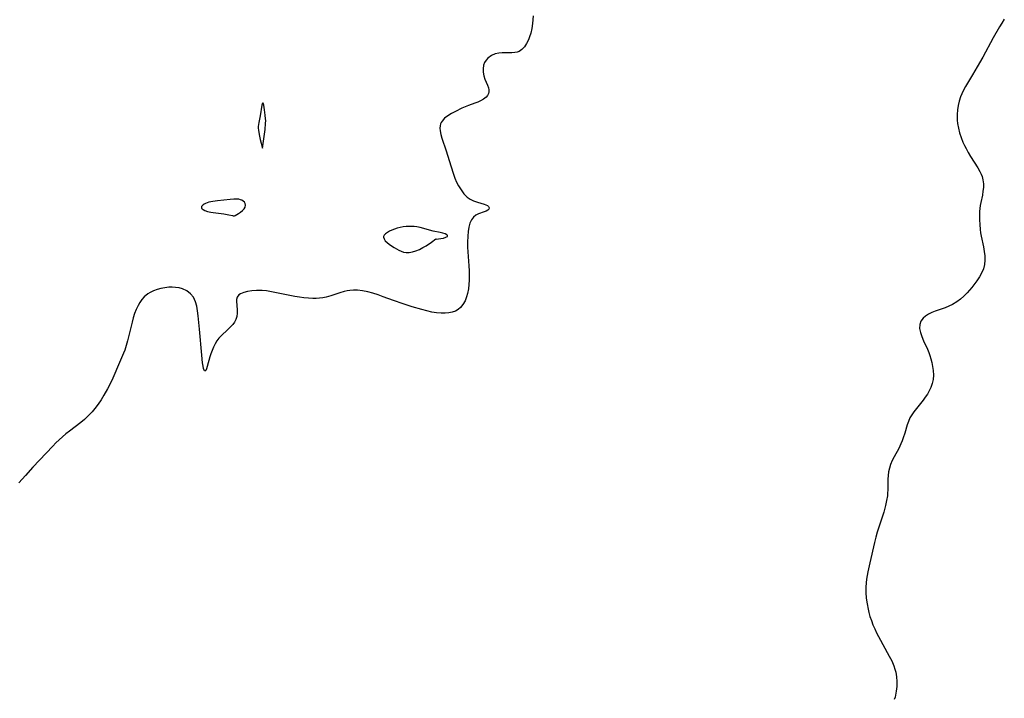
# Model space of a CAD drawing. Header units: metres. Extents: x 1073367 to 1082519, y 1569854 to 1574957.
# Tile 648 of 656: x 1079074 to 1079416, y 1571783 to 1572019. Entities that reach past the tile are written whole.
import ezdxf

# ---------------------------------------------------------------- set-up
doc = ezdxf.new("R2010")
doc.units = ezdxf.units.M
doc.layers.add('CGG_CurvaNivelLidar_v1', color=253, linetype='Continuous', lineweight=30)

msp = doc.modelspace()

# ---------------------------------------------------------------- linework, layer by layer
at = {"layer": 'CGG_CurvaNivelLidar_v1'}
for p, q in [((1079252.269, 1572019.9558, 73), (1079252.0345, 1572017.2975, 73)), ((1079252.0345, 1572017.2975, 73), (1079251.7784, 1572015.5809, 73)), ((1079414.6777, 1572017.4426, 73.5), (1079413.9215, 1572016.2003, 73.5)), ((1079415.5837, 1572018.8296, 73.5), (1079414.6777, 1572017.4426, 73.5)), ((1079251.4088, 1572013.926, 73), (1079251.0464, 1572012.7572, 73)), ((1079251.7784, 1572015.5809, 73), (1079251.4088, 1572013.926, 73)), ((1079413.9215, 1572016.2003, 73.5), (1079411.7232, 1572012.3265, 73.5)), ((1079249.9653, 1572010.3409, 73), (1079249.2136, 1572009.1945, 73)), ((1079250.614, 1572011.6508, 73), (1079249.9653, 1572010.3409, 73)), ((1079251.0464, 1572012.7572, 73), (1079250.614, 1572011.6508, 73)), ((1079411.7232, 1572012.3265, 73.5), (1079408.0852, 1572005.6536, 73.5)), ((1079237.7772, 1572006.2029, 73), (1079236.6117, 1572005.3625, 73)), ((1079239.1437, 1572006.7793, 73), (1079237.7772, 1572006.2029, 73)), ((1079240.3201, 1572007.0458, 73), (1079239.1437, 1572006.7793, 73)), ((1079241.5389, 1572007.1764, 73), (1079240.3201, 1572007.0458, 73)), ((1079242.7635, 1572007.2074, 73), (1079241.5389, 1572007.1764, 73)), ((1079244.9199, 1572007.1666, 73), (1079242.7635, 1572007.2074, 73)), ((1079245.9334, 1572007.2236, 73), (1079244.9199, 1572007.1666, 73)), ((1079246.6717, 1572007.3588, 73), (1079245.9334, 1572007.2236, 73)), ((1079247.3635, 1572007.6044, 73), (1079246.6717, 1572007.3588, 73)), ((1079248.3513, 1572008.2613, 73), (1079247.3635, 1572007.6044, 73)), ((1079249.2136, 1572009.1945, 73), (1079248.3513, 1572008.2613, 73)), ((1079235.0966, 1572002.8378, 73), (1079234.9142, 1572001.6514, 73)), ((1079235.4413, 1572003.7673, 73), (1079235.0966, 1572002.8378, 73)), ((1079235.951, 1572004.6166, 73), (1079235.4413, 1572003.7673, 73)), ((1079236.6117, 1572005.3625, 73), (1079235.951, 1572004.6166, 73)), ((1079408.0852, 1572005.6536, 73.5), (1079406.2298, 1572002.3353, 73.5)), ((1079234.9142, 1572001.6514, 73), (1079234.9532, 1572000.4269, 73)), ((1079234.9532, 1572000.4269, 73), (1079235.1941, 1571999.1634, 73)), ((1079404.6012, 1571999.493, 73.5), (1079402.1744, 1571995.4624, 73.5)), ((1079406.2298, 1572002.3353, 73.5), (1079404.6012, 1571999.493, 73.5)), ((1079235.1941, 1571999.1634, 73), (1079235.5626, 1571998.0438, 73)), ((1079235.5626, 1571998.0438, 73), (1079236.4276, 1571995.9481, 73)), ((1079236.4276, 1571995.9481, 73), (1079236.7654, 1571994.9789, 73)), ((1079236.7757, 1571993.0135, 73), (1079236.4572, 1571992.3476, 73)), ((1079236.7654, 1571994.9789, 73), (1079236.898, 1571994.3638, 73)), ((1079236.9173, 1571993.6776, 73), (1079236.7757, 1571993.0135, 73)), ((1079236.898, 1571994.3638, 73), (1079236.9173, 1571993.6776, 73)), ((1079400.8261, 1571992.9013, 73.5), (1079400.4107, 1571991.8771, 73.5)), ((1079401.461, 1571994.1959, 73.5), (1079400.8261, 1571992.9013, 73.5)), ((1079402.1744, 1571995.4624, 73.5), (1079401.461, 1571994.1959, 73.5)), ((1079158.4565, 1571989.6688, 73), (1079158.2708, 1571988.9548, 73)), ((1079158.5531, 1571989.7817, 73), (1079158.4565, 1571989.6688, 73)), ((1079158.6504, 1571989.6825, 73), (1079158.5531, 1571989.7817, 73)), ((1079158.8534, 1571989.0235, 73), (1079158.6504, 1571989.6825, 73)), ((1079159.1604, 1571987.4064, 73), (1079158.8534, 1571989.0235, 73)), ((1079232.0532, 1571989.6897, 73), (1079229.8505, 1571988.9005, 73)), ((1079233.0481, 1571990.0716, 73), (1079232.0532, 1571989.6897, 73)), ((1079233.9793, 1571990.4729, 73), (1079233.0481, 1571990.0716, 73)), ((1079235.0845, 1571991.058, 73), (1079233.9793, 1571990.4729, 73)), ((1079235.9739, 1571991.7447, 73), (1079235.0845, 1571991.058, 73)), ((1079236.4572, 1571992.3476, 73), (1079235.9739, 1571991.7447, 73)), ((1079399.9349, 1571990.4037, 73.5), (1079399.5754, 1571988.8968, 73.5)), ((1079400.4107, 1571991.8771, 73.5), (1079399.9349, 1571990.4037, 73.5)), ((1079158.2708, 1571988.9548, 73), (1079157.6395, 1571985.2555, 73)), ((1079159.4286, 1571985.4881, 73), (1079159.1604, 1571987.4064, 73)), ((1079223.9731, 1571986.1119, 73), (1079222.6881, 1571985.324, 73)), ((1079225.3596, 1571986.8606, 73), (1079223.9731, 1571986.1119, 73)), ((1079227.5868, 1571987.9664, 73), (1079225.3596, 1571986.8606, 73)), ((1079228.7303, 1571988.467, 73), (1079227.5868, 1571987.9664, 73)), ((1079229.8505, 1571988.9005, 73), (1079228.7303, 1571988.467, 73)), ((1079399.2024, 1571985.8217, 73.5), (1079399.1884, 1571984.8108, 73.5)), ((1079399.3296, 1571987.3665, 73.5), (1079399.2024, 1571985.8217, 73.5)), ((1079399.5754, 1571988.8968, 73.5), (1079399.3296, 1571987.3665, 73.5)), ((1079157.021, 1571982.3322, 73), (1079156.959, 1571981.6671, 73)), ((1079157.1303, 1571982.995, 73), (1079157.021, 1571982.3322, 73)), ((1079157.6395, 1571985.2555, 73), (1079157.1303, 1571982.995, 73)), ((1079159.3378, 1571980.6201, 73), (1079159.5188, 1571982.6249, 73)), ((1079159.5357, 1571984.2697, 73), (1079159.4286, 1571985.4881, 73)), ((1079159.5188, 1571982.6249, 73), (1079159.5543, 1571983.7124, 73)), ((1079159.5543, 1571983.7124, 73), (1079159.5357, 1571984.2697, 73)), ((1079220.1824, 1571982.5281, 73), (1079220.008, 1571981.8821, 73)), ((1079220.4212, 1571983.0554, 73), (1079220.1824, 1571982.5281, 73)), ((1079220.6706, 1571983.4587, 73), (1079220.4212, 1571983.0554, 73)), ((1079221.5678, 1571984.46, 73), (1079220.6706, 1571983.4587, 73)), ((1079222.6881, 1571985.324, 73), (1079221.5678, 1571984.46, 73)), ((1079399.1884, 1571984.8108, 73.5), (1079399.2328, 1571983.7998, 73.5)), ((1079399.2328, 1571983.7998, 73.5), (1079399.3642, 1571982.611, 73.5)), ((1079399.3642, 1571982.611, 73.5), (1079399.675, 1571980.98, 73.5)), ((1079156.959, 1571981.6671, 73), (1079156.9562, 1571981.0366, 73)), ((1079156.9562, 1571981.0366, 73), (1079157.0092, 1571980.3674, 73)), ((1079157.0092, 1571980.3674, 73), (1079157.2781, 1571978.7957, 73)), ((1079157.2781, 1571978.7957, 73), (1079157.6701, 1571977.1254, 73)), ((1079158.5, 1571974.1085, 73), (1079159.3378, 1571980.6201, 73)), ((1079220.008, 1571981.8821, 73), (1079219.9306, 1571981.0001, 73)), ((1079219.9306, 1571981.0001, 73), (1079219.997, 1571980.0759, 73)), ((1079219.997, 1571980.0759, 73), (1079220.2501, 1571978.8588, 73)), ((1079220.2501, 1571978.8588, 73), (1079220.6337, 1571977.5923, 73)), ((1079399.675, 1571980.98, 73.5), (1079400.1091, 1571979.3643, 73.5)), ((1079400.1091, 1571979.3643, 73.5), (1079400.6433, 1571977.7677, 73.5)), ((1079157.6701, 1571977.1254, 73), (1079158.5, 1571974.1085, 73)), ((1079220.6337, 1571977.5923, 73), (1079222.1403, 1571973.1625, 73)), ((1079400.6433, 1571977.7677, 73.5), (1079401.2615, 1571976.1953, 73.5)), ((1079401.2615, 1571976.1953, 73.5), (1079401.763, 1571975.0623, 73.5)), ((1079222.1403, 1571973.1625, 73), (1079223.7174, 1571967.9526, 73)), ((1079401.763, 1571975.0623, 73.5), (1079402.3074, 1571973.9509, 73.5)), ((1079402.3074, 1571973.9509, 73.5), (1079403.0684, 1571972.5655, 73.5)), ((1079403.0684, 1571972.5655, 73.5), (1079403.8823, 1571971.2194, 73.5)), ((1079403.8823, 1571971.2194, 73.5), (1079406.4126, 1571967.3091, 73.5)), ((1079223.7174, 1571967.9526, 73), (1079224.6437, 1571965.1015, 73)), ((1079406.4126, 1571967.3091, 73.5), (1079407.1421, 1571965.9992, 73.5)), ((1079407.1421, 1571965.9992, 73.5), (1079407.5397, 1571965.1322, 73.5)), ((1079407.5397, 1571965.1322, 73.5), (1079407.8664, 1571964.2493, 73.5)), ((1079224.6437, 1571965.1015, 73), (1079225.1577, 1571963.7176, 73)), ((1079225.1577, 1571963.7176, 73), (1079225.73, 1571962.3671, 73)), ((1079225.73, 1571962.3671, 73), (1079226.3697, 1571961.0813, 73)), ((1079407.8664, 1571964.2493, 73.5), (1079408.1607, 1571963.121, 73.5)), ((1079408.1607, 1571963.121, 73.5), (1079408.3273, 1571961.7225, 73.5)), ((1079408.3273, 1571961.7225, 73.5), (1079408.3177, 1571960.4433, 73.5)), ((1079226.3697, 1571961.0813, 73), (1079227.2716, 1571959.6043, 73)), ((1079227.2716, 1571959.6043, 73), (1079228.2842, 1571958.2845, 73)), ((1079228.2842, 1571958.2845, 73), (1079229.3969, 1571957.1601, 73)), ((1079408.1905, 1571959.155, 73.5), (1079407.977, 1571957.8637, 73.5)), ((1079408.3177, 1571960.4433, 73.5), (1079408.1905, 1571959.155, 73.5)), ((1079138.6315, 1571954.9112, 73), (1079138.1978, 1571954.6746, 73)), ((1079139.2109, 1571955.1479, 73), (1079138.6315, 1571954.9112, 73)), ((1079139.8463, 1571955.3439, 73), (1079139.2109, 1571955.1479, 73)), ((1079141.2716, 1571955.6422, 73), (1079139.8463, 1571955.3439, 73)), ((1079142.8268, 1571955.851, 73), (1079141.2716, 1571955.6422, 73)), ((1079147.2717, 1571956.3438, 73), (1079142.8268, 1571955.851, 73)), ((1079148.517, 1571956.4492, 73), (1079147.2717, 1571956.3438, 73)), ((1079149.7229, 1571956.4358, 73), (1079148.517, 1571956.4492, 73)), ((1079150.2907, 1571956.3672, 73), (1079149.7229, 1571956.4358, 73)), ((1079150.822, 1571956.2451, 73), (1079150.2907, 1571956.3672, 73)), ((1079151.3033, 1571956.0558, 73), (1079150.822, 1571956.2451, 73)), ((1079151.7815, 1571955.7388, 73), (1079151.3033, 1571956.0558, 73)), ((1079152.1696, 1571955.3388, 73), (1079151.7815, 1571955.7388, 73)), ((1079152.4468, 1571954.8693, 73), (1079152.1696, 1571955.3388, 73)), ((1079152.5374, 1571954.3081, 73), (1079152.4468, 1571954.8693, 73)), ((1079229.3969, 1571957.1601, 73), (1079230.4037, 1571956.4088, 73)), ((1079230.4037, 1571956.4088, 73), (1079231.644, 1571955.7909, 73)), ((1079231.644, 1571955.7909, 73), (1079232.9196, 1571955.3608, 73)), ((1079232.9196, 1571955.3608, 73), (1079235.2813, 1571954.7056, 73)), ((1079407.428, 1571955.244, 73.5), (1079407.2405, 1571954.2223, 73.5)), ((1079407.977, 1571957.8637, 73.5), (1079407.428, 1571955.244, 73.5)), ((1079137.3529, 1571953.8848, 73), (1079137.2794, 1571953.6177, 73)), ((1079137.2794, 1571953.6177, 73), (1079137.349, 1571953.3479, 73)), ((1079137.349, 1571953.3479, 73), (1079137.5458, 1571953.0867, 73)), ((1079137.5445, 1571954.1524, 73), (1079137.3529, 1571953.8848, 73)), ((1079137.8285, 1571954.4153, 73), (1079137.5445, 1571954.1524, 73)), ((1079137.5458, 1571953.0867, 73), (1079137.8433, 1571952.8367, 73)), ((1079138.1978, 1571954.6746, 73), (1079137.8285, 1571954.4153, 73)), ((1079137.8433, 1571952.8367, 73), (1079138.4457, 1571952.488, 73)), ((1079138.4457, 1571952.488, 73), (1079139.4005, 1571952.1313, 73)), ((1079139.4005, 1571952.1313, 73), (1079140.5903, 1571951.8582, 73)), ((1079140.5903, 1571951.8582, 73), (1079141.3342, 1571951.7432, 73)), ((1079141.3342, 1571951.7432, 73), (1079145.0255, 1571951.2952, 73)), ((1079149.5293, 1571951.075, 73), (1079150.1734, 1571951.4727, 73)), ((1079150.1734, 1571951.4727, 73), (1079150.8517, 1571951.9544, 73)), ((1079150.8517, 1571951.9544, 73), (1079151.4962, 1571952.4999, 73)), ((1079151.4962, 1571952.4999, 73), (1079152.0374, 1571953.0882, 73)), ((1079152.0374, 1571953.0882, 73), (1079152.4034, 1571953.698, 73)), ((1079152.4034, 1571953.698, 73), (1079152.5374, 1571954.3081, 73)), ((1079235.3324, 1571952.0257, 73), (1079233.3763, 1571951.3195, 73)), ((1079235.2813, 1571954.7056, 73), (1079235.8867, 1571954.4784, 73)), ((1079235.9762, 1571952.312, 73), (1079235.3324, 1571952.0257, 73)), ((1079235.8867, 1571954.4784, 73), (1079236.3909, 1571954.2251, 73)), ((1079236.5045, 1571952.6268, 73), (1079235.9762, 1571952.312, 73)), ((1079236.3909, 1571954.2251, 73), (1079236.8051, 1571953.9083, 73)), ((1079236.8741, 1571952.9697, 73), (1079236.5045, 1571952.6268, 73)), ((1079236.8051, 1571953.9083, 73), (1079237.0389, 1571953.4437, 73)), ((1079237.0389, 1571953.4437, 73), (1079236.8741, 1571952.9697, 73)), ((1079407.0097, 1571952.086, 73.5), (1079406.9716, 1571950.969, 73.5)), ((1079407.0978, 1571953.1881, 73.5), (1079407.0097, 1571952.086, 73.5)), ((1079407.2405, 1571954.2223, 73.5), (1079407.0978, 1571953.1881, 73.5)), ((1079145.0255, 1571951.2952, 73), (1079146.7573, 1571951.0421, 73)), ((1079146.7573, 1571951.0421, 73), (1079148.0418, 1571950.7628, 73)), ((1079148.0418, 1571950.7628, 73), (1079148.4032, 1571950.6442, 73)), ((1079148.4032, 1571950.6442, 73), (1079148.5, 1571950.5703, 73)), ((1079148.5, 1571950.5703, 73), (1079148.9894, 1571950.7816, 73)), ((1079148.9894, 1571950.7816, 73), (1079149.5293, 1571951.075, 73)), ((1079230.3557, 1571948.0719, 73), (1079229.9819, 1571946.7175, 73)), ((1079230.8705, 1571949.2493, 73), (1079230.3557, 1571948.0719, 73)), ((1079231.5575, 1571950.1933, 73), (1079230.8705, 1571949.2493, 73)), ((1079232.4092, 1571950.8517, 73), (1079231.5575, 1571950.1933, 73)), ((1079233.3763, 1571951.3195, 73), (1079232.4092, 1571950.8517, 73)), ((1079406.9716, 1571950.969, 73.5), (1079406.9764, 1571949.2965, 73.5)), ((1079406.9764, 1571949.2965, 73.5), (1079407.053, 1571947.6062, 73.5)), ((1079201.7452, 1571944.8974, 73), (1079201.1222, 1571944.4508, 73)), ((1079202.4891, 1571945.3168, 73), (1079201.7452, 1571944.8974, 73)), ((1079203.3234, 1571945.7043, 73), (1079202.4891, 1571945.3168, 73)), ((1079204.2256, 1571946.0528, 73), (1079203.3234, 1571945.7043, 73)), ((1079205.1799, 1571946.3517, 73), (1079204.2256, 1571946.0528, 73)), ((1079206.1745, 1571946.5904, 73), (1079205.1799, 1571946.3517, 73)), ((1079207.1972, 1571946.7695, 73), (1079206.1745, 1571946.5904, 73)), ((1079208.2376, 1571946.8885, 73), (1079207.1972, 1571946.7695, 73)), ((1079209.1788, 1571946.9416, 73), (1079208.2376, 1571946.8885, 73)), ((1079210.1222, 1571946.9431, 73), (1079209.1788, 1571946.9416, 73)), ((1079211.0626, 1571946.8904, 73), (1079210.1222, 1571946.9431, 73)), ((1079211.995, 1571946.7776, 73), (1079211.0626, 1571946.8904, 73)), ((1079213.1348, 1571946.5508, 73), (1079211.995, 1571946.7776, 73)), ((1079217.565, 1571945.3391, 73), (1079213.1348, 1571946.5508, 73)), ((1079220.0594, 1571944.8735, 73), (1079217.565, 1571945.3391, 73)), ((1079220.9746, 1571944.667, 73), (1079220.0594, 1571944.8735, 73)), ((1079221.7588, 1571944.4067, 73), (1079220.9746, 1571944.667, 73)), ((1079229.7263, 1571945.2307, 73), (1079229.5729, 1571943.6467, 73)), ((1079229.9819, 1571946.7175, 73), (1079229.7263, 1571945.2307, 73)), ((1079407.053, 1571947.6062, 73.5), (1079407.2107, 1571945.9106, 73.5)), ((1079407.2107, 1571945.9106, 73.5), (1079407.3707, 1571944.7493, 73.5)), ((1079407.3707, 1571944.7493, 73.5), (1079407.5682, 1571943.594, 73.5)), ((1079200.4164, 1571943.4818, 73), (1079200.3956, 1571943.3366, 73)), ((1079200.3956, 1571943.3366, 73), (1079200.3964, 1571943.2077, 73)), ((1079200.3964, 1571943.2077, 73), (1079200.5869, 1571942.6252, 73)), ((1079200.6613, 1571943.9789, 73), (1079200.4164, 1571943.4818, 73)), ((1079200.5869, 1571942.6252, 73), (1079201.0219, 1571942.0268, 73)), ((1079201.1222, 1571944.4508, 73), (1079200.6613, 1571943.9789, 73)), ((1079201.0219, 1571942.0268, 73), (1079201.6358, 1571941.4205, 73)), ((1079201.6358, 1571941.4205, 73), (1079202.3781, 1571940.8137, 73)), ((1079215.1625, 1571940.2826, 73), (1079217.07, 1571941.5544, 73)), ((1079217.07, 1571941.5544, 73), (1079218.5, 1571942.6284, 73)), ((1079218.5, 1571942.6284, 73), (1079218.7811, 1571942.591, 73)), ((1079218.7811, 1571942.591, 73), (1079219.4338, 1571942.6327, 73)), ((1079219.4338, 1571942.6327, 73), (1079220.299, 1571942.7535, 73)), ((1079220.299, 1571942.7535, 73), (1079221.2139, 1571942.944, 73)), ((1079221.2139, 1571942.944, 73), (1079222.0119, 1571943.1931, 73)), ((1079222.3281, 1571944.1079, 73), (1079221.7588, 1571944.4067, 73)), ((1079222.0119, 1571943.1931, 73), (1079222.52, 1571943.4886, 73)), ((1079222.6049, 1571943.7942, 73), (1079222.3281, 1571944.1079, 73)), ((1079222.52, 1571943.4886, 73), (1079222.6049, 1571943.7942, 73)), ((1079229.5729, 1571943.6467, 73), (1079229.5154, 1571941.4979, 73)), ((1079229.5154, 1571941.4979, 73), (1079229.5567, 1571939.8225, 73)), ((1079407.5682, 1571943.594, 73.5), (1079408.3323, 1571939.8842, 73.5)), ((1079202.3781, 1571940.8137, 73), (1079203.211, 1571940.2147, 73)), ((1079203.211, 1571940.2147, 73), (1079204.1059, 1571939.6334, 73)), ((1079204.1059, 1571939.6334, 73), (1079204.8896, 1571939.1695, 73)), ((1079204.8896, 1571939.1695, 73), (1079205.6953, 1571938.7424, 73)), ((1079205.6953, 1571938.7424, 73), (1079206.5189, 1571938.371, 73)), ((1079206.5189, 1571938.371, 73), (1079207.3582, 1571938.0793, 73)), ((1079207.3582, 1571938.0793, 73), (1079208.2174, 1571937.9, 73)), ((1079208.2174, 1571937.9, 73), (1079209.2439, 1571937.91, 73)), ((1079209.2439, 1571937.91, 73), (1079210.3864, 1571938.1244, 73)), ((1079210.3864, 1571938.1244, 73), (1079211.597, 1571938.5068, 73)), ((1079211.597, 1571938.5068, 73), (1079212.8279, 1571939.0199, 73)), ((1079212.8279, 1571939.0199, 73), (1079214.0328, 1571939.6265, 73)), ((1079214.0328, 1571939.6265, 73), (1079215.1625, 1571940.2826, 73)), ((1079229.5567, 1571939.8225, 73), (1079229.6464, 1571938.1158, 73)), ((1079229.6464, 1571938.1158, 73), (1079229.9912, 1571933.3389, 73)), ((1079408.3323, 1571939.8842, 73.5), (1079408.6094, 1571938.3058, 73.5)), ((1079408.6094, 1571938.3058, 73.5), (1079408.7955, 1571936.7492, 73.5)), ((1079408.853, 1571935.2262, 73.5), (1079408.7352, 1571933.7762, 73.5)), ((1079408.7955, 1571936.7492, 73.5), (1079408.853, 1571935.2262, 73.5)), ((1079229.9912, 1571933.3389, 73), (1079230.0778, 1571931.5702, 73)), ((1079230.0778, 1571931.5702, 73), (1079230.1063, 1571929.9591, 73)), ((1079408.3631, 1571932.3101, 73.5), (1079407.7014, 1571930.8085, 73.5)), ((1079408.7352, 1571933.7762, 73.5), (1079408.3631, 1571932.3101, 73.5)), ((1079230.0794, 1571928.3649, 73), (1079229.987, 1571926.7988, 73)), ((1079230.1063, 1571929.9591, 73), (1079230.0794, 1571928.3649, 73)), ((1079406.0518, 1571928.1521, 73.5), (1079404.3313, 1571925.8429, 73.5)), ((1079406.9309, 1571929.4715, 73.5), (1079406.0518, 1571928.1521, 73.5)), ((1079407.7014, 1571930.8085, 73.5), (1079406.9309, 1571929.4715, 73.5)), ((1079120.6531, 1571924.6266, 73), (1079119.4715, 1571924.0463, 73)), ((1079121.9242, 1571925.0978, 73), (1079120.6531, 1571924.6266, 73)), ((1079123.2429, 1571925.4597, 73), (1079121.9242, 1571925.0978, 73)), ((1079124.5897, 1571925.716, 73), (1079123.2429, 1571925.4597, 73)), ((1079125.9466, 1571925.864, 73), (1079124.5897, 1571925.716, 73)), ((1079127.1113, 1571925.8981, 73), (1079125.9466, 1571925.864, 73)), ((1079128.2579, 1571925.8387, 73), (1079127.1113, 1571925.8981, 73)), ((1079129.5365, 1571925.643, 73), (1079128.2579, 1571925.8387, 73)), ((1079130.7513, 1571925.2948, 73), (1079129.5365, 1571925.643, 73)), ((1079132.2034, 1571924.5884, 73), (1079130.7513, 1571925.2948, 73)), ((1079133.4621, 1571923.6175, 73), (1079132.2034, 1571924.5884, 73)), ((1079153.2654, 1571924.4488, 73), (1079151.9276, 1571924.0775, 73)), ((1079154.7586, 1571924.6944, 73), (1079153.2654, 1571924.4488, 73)), ((1079156.3638, 1571924.8029, 73), (1079154.7586, 1571924.6944, 73)), ((1079157.3259, 1571924.7965, 73), (1079156.3638, 1571924.8029, 73)), ((1079158.3082, 1571924.7414, 73), (1079157.3259, 1571924.7965, 73)), ((1079159.7851, 1571924.5802, 73), (1079158.3082, 1571924.7414, 73)), ((1079161.5212, 1571924.303, 73), (1079159.7851, 1571924.5802, 73)), ((1079163.2756, 1571923.9604, 73), (1079161.5212, 1571924.303, 73)), ((1079186.8049, 1571924.4189, 73), (1079185.1975, 1571923.9703, 73)), ((1079187.767, 1571924.6226, 73), (1079186.8049, 1571924.4189, 73)), ((1079188.7398, 1571924.7699, 73), (1079187.767, 1571924.6226, 73)), ((1079190.046, 1571924.8675, 73), (1079188.7398, 1571924.7699, 73)), ((1079191.3621, 1571924.8499, 73), (1079190.046, 1571924.8675, 73)), ((1079193.143, 1571924.648, 73), (1079191.3621, 1571924.8499, 73)), ((1079194.9286, 1571924.2821, 73), (1079193.143, 1571924.648, 73)), ((1079196.7177, 1571923.7951, 73), (1079194.9286, 1571924.2821, 73)), ((1079229.8148, 1571925.2742, 73), (1079229.512, 1571923.6755, 73)), ((1079229.987, 1571926.7988, 73), (1079229.8148, 1571925.2742, 73)), ((1079403.5303, 1571924.8584, 73.5), (1079402.6891, 1571923.9048, 73.5)), ((1079404.3313, 1571925.8429, 73.5), (1079403.5303, 1571924.8584, 73.5)), ((1079116.6531, 1571921.6132, 73), (1079115.947, 1571920.6049, 73)), ((1079117.4534, 1571922.523, 73), (1079116.6531, 1571921.6132, 73)), ((1079118.69, 1571923.5559, 73), (1079117.4534, 1571922.523, 73)), ((1079119.4715, 1571924.0463, 73), (1079118.69, 1571923.5559, 73)), ((1079134.4718, 1571922.3962, 73), (1079133.4621, 1571923.6175, 73)), ((1079134.8776, 1571921.6656, 73), (1079134.4718, 1571922.3962, 73)), ((1079135.2097, 1571920.8765, 73), (1079134.8776, 1571921.6656, 73)), ((1079135.659, 1571919.3335, 73), (1079135.2097, 1571920.8765, 73)), ((1079149.4024, 1571921.6881, 73), (1079149.3829, 1571921.007, 73)), ((1079149.3829, 1571921.007, 73), (1079149.6599, 1571918.0285, 73)), ((1079149.6308, 1571922.4811, 73), (1079149.4024, 1571921.6881, 73)), ((1079150.245, 1571923.2086, 73), (1079149.6308, 1571922.4811, 73)), ((1079150.8017, 1571923.5816, 73), (1079150.245, 1571923.2086, 73)), ((1079151.9276, 1571924.0775, 73), (1079150.8017, 1571923.5816, 73)), ((1079167.2949, 1571923.0943, 73), (1079163.2756, 1571923.9604, 73)), ((1079169.6805, 1571922.6555, 73), (1079167.2949, 1571923.0943, 73)), ((1079171.2549, 1571922.4144, 73), (1079169.6805, 1571922.6555, 73)), ((1079172.8244, 1571922.2207, 73), (1079171.2549, 1571922.4144, 73)), ((1079174.383, 1571922.0824, 73), (1079172.8244, 1571922.2207, 73)), ((1079175.9244, 1571922.0105, 73), (1079174.383, 1571922.0824, 73)), ((1079177.0547, 1571922.0103, 73), (1079175.9244, 1571922.0105, 73)), ((1079178.1711, 1571922.0727, 73), (1079177.0547, 1571922.0103, 73)), ((1079179.3786, 1571922.2304, 73), (1079178.1711, 1571922.0727, 73)), ((1079180.5641, 1571922.4796, 73), (1079179.3786, 1571922.2304, 73)), ((1079182.0974, 1571922.9289, 73), (1079180.5641, 1571922.4796, 73)), ((1079185.1975, 1571923.9703, 73), (1079182.0974, 1571922.9289, 73)), ((1079198.5096, 1571923.2201, 73), (1079196.7177, 1571923.7951, 73)), ((1079200.3234, 1571922.5775, 73), (1079198.5096, 1571923.2201, 73)), ((1079203.8623, 1571921.2574, 73), (1079200.3234, 1571922.5775, 73)), ((1079207.183, 1571920.0817, 73), (1079203.8623, 1571921.2574, 73)), ((1079228.642, 1571921.1253, 73), (1079227.9458, 1571919.8661, 73)), ((1079229.1882, 1571922.5309, 73), (1079228.642, 1571921.1253, 73)), ((1079229.512, 1571923.6755, 73), (1079229.1882, 1571922.5309, 73)), ((1079399.1014, 1571920.7892, 73.5), (1079397.6818, 1571919.9315, 73.5)), ((1079400.4402, 1571921.7845, 73.5), (1079399.1014, 1571920.7892, 73.5)), ((1079401.6003, 1571922.8042, 73.5), (1079400.4402, 1571921.7845, 73.5)), ((1079402.6891, 1571923.9048, 73.5), (1079401.6003, 1571922.8042, 73.5)), ((1079114.669, 1571918.1396, 73), (1079114.132, 1571916.7298, 73)), ((1079115.3213, 1571919.5182, 73), (1079114.669, 1571918.1396, 73)), ((1079115.947, 1571920.6049, 73), (1079115.3213, 1571919.5182, 73)), ((1079135.9687, 1571917.6738, 73), (1079135.659, 1571919.3335, 73)), ((1079136.1934, 1571915.9317, 73), (1079135.9687, 1571917.6738, 73)), ((1079149.6599, 1571918.0285, 73), (1079149.6668, 1571916.9459, 73)), ((1079210.3633, 1571919.0754, 73), (1079207.183, 1571920.0817, 73)), ((1079213.656, 1571918.1285, 73), (1079210.3633, 1571919.0754, 73)), ((1079215.3914, 1571917.6697, 73), (1079213.656, 1571918.1285, 73)), ((1079217.1075, 1571917.2813, 73), (1079215.3914, 1571917.6697, 73)), ((1079225.3051, 1571917.6307, 73), (1079224.2161, 1571917.2653, 73)), ((1079226.2442, 1571918.1375, 73), (1079225.3051, 1571917.6307, 73)), ((1079227.0716, 1571918.8018, 73), (1079226.2442, 1571918.1375, 73)), ((1079227.9458, 1571919.8661, 73), (1079227.0716, 1571918.8018, 73)), ((1079391.6698, 1571917.558, 73.5), (1079390.4702, 1571917.0808, 73.5)), ((1079395.0607, 1571918.7756, 73.5), (1079391.6698, 1571917.558, 73.5)), ((1079396.3886, 1571919.3105, 73.5), (1079395.0607, 1571918.7756, 73.5)), ((1079397.6818, 1571919.9315, 73.5), (1079396.3886, 1571919.3105, 73.5)), ((1079113.672, 1571915.2682, 73), (1079113.2691, 1571913.7707, 73)), ((1079114.132, 1571916.7298, 73), (1079113.672, 1571915.2682, 73)), ((1079136.6456, 1571911.3671, 73), (1079136.1934, 1571915.9317, 73)), ((1079149.1564, 1571914.6489, 73), (1079148.7051, 1571913.7981, 73)), ((1079149.5147, 1571915.7794, 73), (1079149.1564, 1571914.6489, 73)), ((1079149.6668, 1571916.9459, 73), (1079149.5147, 1571915.7794, 73)), ((1079218.8016, 1571917.0122, 73), (1079217.1075, 1571917.2813, 73)), ((1079220.3284, 1571916.9075, 73), (1079218.8016, 1571917.0122, 73)), ((1079221.8145, 1571916.9289, 73), (1079220.3284, 1571916.9075, 73)), ((1079223.0461, 1571917.0422, 73), (1079221.8145, 1571916.9289, 73)), ((1079224.2161, 1571917.2653, 73), (1079223.0461, 1571917.0422, 73)), ((1079386.6675, 1571914.0928, 73.5), (1079386.2569, 1571912.9079, 73.5)), ((1079387.4252, 1571915.1387, 73.5), (1079386.6675, 1571914.0928, 73.5)), ((1079388.3044, 1571915.8985, 73.5), (1079387.4252, 1571915.1387, 73.5)), ((1079389.3547, 1571916.5492, 73.5), (1079388.3044, 1571915.8985, 73.5)), ((1079390.4702, 1571917.0808, 73.5), (1079389.3547, 1571916.5492, 73.5)), ((1079113.2691, 1571913.7707, 73), (1079112.282, 1571909.5924, 73)), ((1079137.3957, 1571902.292, 73), (1079136.6456, 1571911.3671, 73)), ((1079146.3537, 1571911.1351, 73), (1079144.2276, 1571909.1942, 73)), ((1079147.4097, 1571912.1703, 73), (1079146.3537, 1571911.1351, 73)), ((1079148.1288, 1571912.9911, 73), (1079147.4097, 1571912.1703, 73)), ((1079148.7051, 1571913.7981, 73), (1079148.1288, 1571912.9911, 73)), ((1079386.2569, 1571912.9079, 73.5), (1079386.2272, 1571911.5956, 73.5)), ((1079386.2272, 1571911.5956, 73.5), (1079386.5073, 1571910.1985, 73.5)), ((1079111.668, 1571907.2492, 73), (1079111.1994, 1571905.627, 73)), ((1079112.282, 1571909.5924, 73), (1079111.668, 1571907.2492, 73)), ((1079142.6168, 1571907.2476, 73), (1079142.0217, 1571906.2317, 73)), ((1079143.2919, 1571908.1842, 73), (1079142.6168, 1571907.2476, 73)), ((1079144.2276, 1571909.1942, 73), (1079143.2919, 1571908.1842, 73)), ((1079386.5073, 1571910.1985, 73.5), (1079386.9962, 1571908.7594, 73.5)), ((1079386.9962, 1571908.7594, 73.5), (1079387.6196, 1571907.2718, 73.5)), ((1079387.6196, 1571907.2718, 73.5), (1079388.9162, 1571904.3825, 73.5)), ((1079110.6743, 1571904.0281, 73), (1079110.2949, 1571903.0164, 73)), ((1079111.1994, 1571905.627, 73), (1079110.6743, 1571904.0281, 73)), ((1079140.9718, 1571903.9829, 73), (1079140.5237, 1571902.79, 73)), ((1079141.4883, 1571905.1627, 73), (1079140.9718, 1571903.9829, 73)), ((1079142.0217, 1571906.2317, 73), (1079141.4883, 1571905.1627, 73)), ((1079388.9162, 1571904.3825, 73.5), (1079389.384, 1571903.2173, 73.5)), ((1079109.2724, 1571900.5496, 73), (1079106.1761, 1571893.5796, 73)), ((1079110.2949, 1571903.0164, 73), (1079109.2724, 1571900.5496, 73)), ((1079137.663, 1571899.6445, 73), (1079137.3957, 1571902.292, 73)), ((1079140.2097, 1571901.7992, 73), (1079139.2921, 1571898.4067, 73)), ((1079140.5237, 1571902.79, 73), (1079140.2097, 1571901.7992, 73)), ((1079389.384, 1571903.2173, 73.5), (1079389.7584, 1571902.1618, 73.5)), ((1079389.7584, 1571902.1618, 73.5), (1079390.0915, 1571901.0904, 73.5)), ((1079390.0915, 1571901.0904, 73.5), (1079390.4451, 1571899.7371, 73.5)), ((1079137.8232, 1571898.5504, 73), (1079137.663, 1571899.6445, 73)), ((1079138.0098, 1571897.6764, 73), (1079137.8232, 1571898.5504, 73)), ((1079138.2312, 1571897.0888, 73), (1079138.0098, 1571897.6764, 73)), ((1079138.3399, 1571896.944, 73), (1079138.2312, 1571897.0888, 73)), ((1079138.4882, 1571896.8689, 73), (1079138.3399, 1571896.944, 73)), ((1079138.6494, 1571896.9213, 73), (1079138.4882, 1571896.8689, 73)), ((1079138.7702, 1571897.0525, 73), (1079138.6494, 1571896.9213, 73)), ((1079139.0318, 1571897.5939, 73), (1079138.7702, 1571897.0525, 73)), ((1079139.2921, 1571898.4067, 73), (1079139.0318, 1571897.5939, 73)), ((1079390.4451, 1571899.7371, 73.5), (1079390.7212, 1571898.376, 73.5)), ((1079390.7212, 1571898.376, 73.5), (1079390.9077, 1571897.0159, 73.5)), ((1079390.9077, 1571897.0159, 73.5), (1079390.99, 1571895.4485, 73.5)), ((1079106.1761, 1571893.5796, 73), (1079104.7401, 1571890.6794, 73)), ((1079390.8953, 1571893.9084, 73.5), (1079390.6043, 1571892.4586, 73.5)), ((1079390.99, 1571895.4485, 73.5), (1079390.8953, 1571893.9084, 73.5)), ((1079104.7401, 1571890.6794, 73), (1079103.4951, 1571888.4429, 73)), ((1079390.121, 1571891.0635, 73.5), (1079389.5722, 1571889.9354, 73.5)), ((1079390.6043, 1571892.4586, 73.5), (1079390.121, 1571891.0635, 73.5)), ((1079102.5218, 1571886.8704, 73), (1079101.4848, 1571885.3464, 73)), ((1079103.4951, 1571888.4429, 73), (1079102.5218, 1571886.8704, 73)), ((1079387.425, 1571886.7454, 73.5), (1079384.2326, 1571882.7209, 73.5)), ((1079388.2005, 1571887.7896, 73.5), (1079387.425, 1571886.7454, 73.5)), ((1079388.9223, 1571888.8474, 73.5), (1079388.2005, 1571887.7896, 73.5)), ((1079389.5722, 1571889.9354, 73.5), (1079388.9223, 1571888.8474, 73.5)), ((1079100.3799, 1571883.8791, 73), (1079099.3515, 1571882.6545, 73)), ((1079101.4848, 1571885.3464, 73), (1079100.3799, 1571883.8791, 73)), ((1079096.7219, 1571880.0734, 73), (1079095.4327, 1571878.9979, 73)), ((1079097.9582, 1571881.2024, 73), (1079096.7219, 1571880.0734, 73)), ((1079099.3515, 1571882.6545, 73), (1079097.9582, 1571881.2024, 73)), ((1079382.8445, 1571880.564, 73.5), (1079382.3362, 1571879.3723, 73.5)), ((1079383.4819, 1571881.662, 73.5), (1079382.8445, 1571880.564, 73.5)), ((1079384.2326, 1571882.7209, 73.5), (1079383.4819, 1571881.662, 73.5)), ((1079095.4327, 1571878.9979, 73), (1079091.5058, 1571875.9734, 73)), ((1079381.9283, 1571878.1254, 73.5), (1079381.0839, 1571875.2717, 73.5)), ((1079382.3362, 1571879.3723, 73.5), (1079381.9283, 1571878.1254, 73.5)), ((1079087.9355, 1571872.9744, 73), (1079086.8331, 1571871.9019, 73)), ((1079089.0896, 1571874.0173, 73), (1079087.9355, 1571872.9744, 73)), ((1079090.2834, 1571875.0122, 73), (1079089.0896, 1571874.0173, 73)), ((1079091.5058, 1571875.9734, 73), (1079090.2834, 1571875.0122, 73)), ((1079380.5611, 1571873.6913, 73.5), (1079380.168, 1571872.6196, 73.5)), ((1079381.0839, 1571875.2717, 73.5), (1079380.5611, 1571873.6913, 73.5)), ((1079085.7563, 1571870.7994, 73), (1079078.836, 1571863.4847, 73)), ((1079086.8331, 1571871.9019, 73), (1079085.7563, 1571870.7994, 73)), ((1079378.9738, 1571869.9773, 73.5), (1079377.4188, 1571867.1279, 73.5)), ((1079379.7332, 1571871.561, 73.5), (1079378.9738, 1571869.9773, 73.5)), ((1079380.168, 1571872.6196, 73.5), (1079379.7332, 1571871.561, 73.5)), ((1079377.4188, 1571867.1279, 73.5), (1079376.7415, 1571865.8084, 73.5)), ((1079078.836, 1571863.4847, 73), (1079076.2464, 1571860.6495, 73)), ((1079375.7391, 1571863.1059, 73.5), (1079375.4679, 1571861.853, 73.5)), ((1079376.178, 1571864.479, 73.5), (1079375.7391, 1571863.1059, 73.5)), ((1079376.7415, 1571865.8084, 73.5), (1079376.178, 1571864.479, 73.5)), ((1079076.2464, 1571860.6495, 73), (1079074.0215, 1571858.0407, 73)), ((1079375.2974, 1571860.5779, 73.5), (1079375.2127, 1571859.2905, 73.5)), ((1079375.4679, 1571861.853, 73.5), (1079375.2974, 1571860.5779, 73.5)), ((1079375.2127, 1571859.2905, 73.5), (1079375.1915, 1571855.5798, 73.5)), ((1079375.0535, 1571853.5623, 73.5), (1079374.7979, 1571851.8998, 73.5)), ((1079375.1449, 1571854.5732, 73.5), (1079375.0535, 1571853.5623, 73.5)), ((1079375.1915, 1571855.5798, 73.5), (1079375.1449, 1571854.5732, 73.5)), ((1079374.4339, 1571850.2357, 73.5), (1079373.7751, 1571847.8517, 73.5)), ((1079374.7979, 1571851.8998, 73.5), (1079374.4339, 1571850.2357, 73.5)), ((1079373.7751, 1571847.8517, 73.5), (1079371.5164, 1571841.0182, 73.5)), ((1079371.024, 1571839.2298, 73.5), (1079370.5863, 1571837.4191, 73.5)), ((1079371.5164, 1571841.0182, 73.5), (1079371.024, 1571839.2298, 73.5)), ((1079370.5863, 1571837.4191, 73.5), (1079368.9342, 1571830.3564, 73.5)), ((1079368.9342, 1571830.3564, 73.5), (1079368.2385, 1571827.2092, 73.5)), ((1079368.0019, 1571825.9161, 73.5), (1079367.8087, 1571824.6203, 73.5)), ((1079368.2385, 1571827.2092, 73.5), (1079368.0019, 1571825.9161, 73.5)), ((1079367.6776, 1571823.3915, 73.5), (1079367.6015, 1571821.9464, 73.5)), ((1079367.6015, 1571821.9464, 73.5), (1079367.6193, 1571820.0023, 73.5)), ((1079367.8087, 1571824.6203, 73.5), (1079367.6776, 1571823.3915, 73.5)), ((1079367.6193, 1571820.0023, 73.5), (1079367.756, 1571818.0596, 73.5)), ((1079367.756, 1571818.0596, 73.5), (1079368.0019, 1571816.1253, 73.5)), ((1079368.0019, 1571816.1253, 73.5), (1079368.3575, 1571814.2073, 73.5)), ((1079368.3575, 1571814.2073, 73.5), (1079368.6086, 1571813.143, 73.5)), ((1079368.6086, 1571813.143, 73.5), (1079369.0093, 1571811.7326, 73.5)), ((1079369.0093, 1571811.7326, 73.5), (1079369.4951, 1571810.2907, 73.5)), ((1079369.4951, 1571810.2907, 73.5), (1079370.0431, 1571808.8687, 73.5)), ((1079370.0431, 1571808.8687, 73.5), (1079370.6467, 1571807.4681, 73.5)), ((1079370.6467, 1571807.4681, 73.5), (1079371.3019, 1571806.0912, 73.5)), ((1079371.3019, 1571806.0912, 73.5), (1079372.0041, 1571804.7349, 73.5)), ((1079372.0041, 1571804.7349, 73.5), (1079375.6863, 1571797.9642, 73.5)), ((1079375.6863, 1571797.9642, 73.5), (1079376.5511, 1571796.3167, 73.5)), ((1079376.5511, 1571796.3167, 73.5), (1079377.2923, 1571794.6381, 73.5)), ((1079377.2923, 1571794.6381, 73.5), (1079377.6862, 1571793.4708, 73.5)), ((1079377.6862, 1571793.4708, 73.5), (1079377.9441, 1571792.455, 73.5)), ((1079377.9441, 1571792.455, 73.5), (1079378.2074, 1571790.8183, 73.5)), ((1079378.2074, 1571790.8183, 73.5), (1079378.3136, 1571789.156, 73.5)), ((1079378.3136, 1571789.156, 73.5), (1079378.2777, 1571787.4812, 73.5)), ((1079378.1045, 1571785.8063, 73.5), (1079377.6988, 1571783.7785, 73.5)), ((1079378.2777, 1571787.4812, 73.5), (1079378.1045, 1571785.8063, 73.5)), ((1079377.6988, 1571783.7785, 73.5), (1079377.4574, 1571782.9318, 73.5))]:
    msp.add_line(p, q, dxfattribs=at)

doc.saveas('drawing.dxf')
